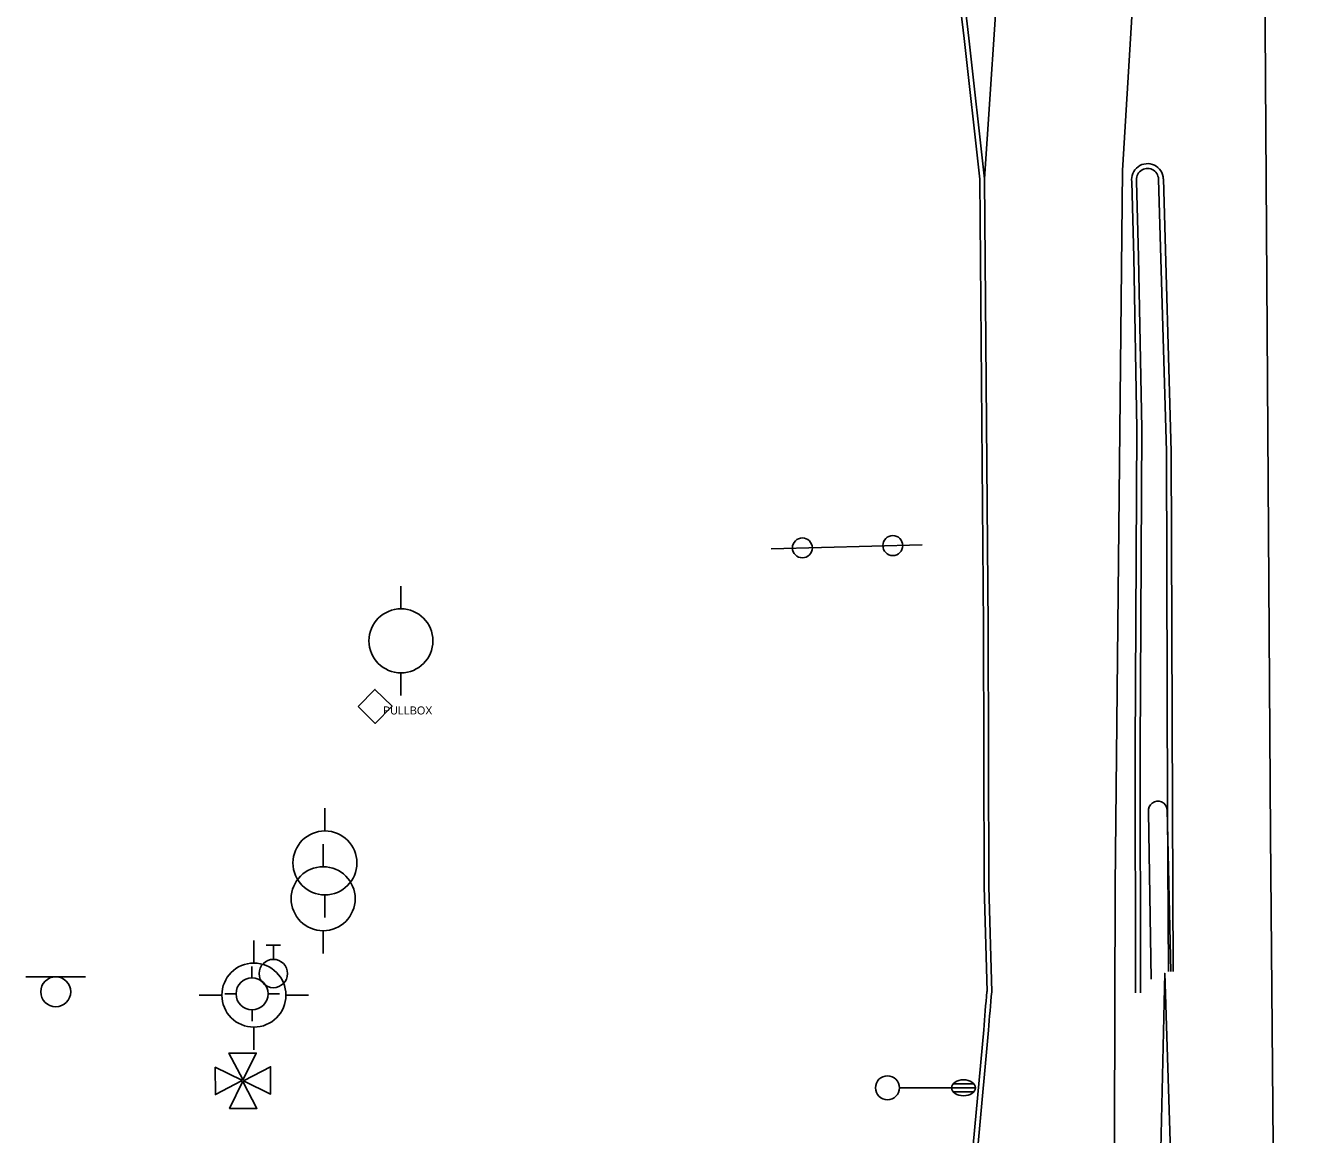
# Model space of a CAD drawing. Extents: x 2145380 to 2157287, y 139568 to 149130.
# Drawn here: x 2150617.3 to 2150778, y 143848.7 to 143987.2 of the extents above; entities that cross this region are included whole.
import ezdxf

# ---------------------------------------------------------------- set-up
doc = ezdxf.new("R2010")
doc.units = 0
for name, color, linetype in [('Default', 7, 'Continuous'), ('SURV_Target', 7, 'Continuous'), ('TOPO_Asphalt', 7, 'Continuous'), ('TOPO_Curb Back', 7, 'Continuous'), ('TOPO_Guardrail', 7, 'Continuous'), ('TOPO_Light Pole', 7, 'Continuous'), ('TOPO_Misc', 7, 'Continuous'), ('TOPO_Power Pole', 7, 'Continuous'), ('TOPO_Power Pullbox', 7, 'Continuous'), ('TOPO_Sign', 7, 'Continuous'), ('TOPO_Wall Freestanding', 7, 'Continuous'), ('TOPO_Water Fire Hydrant', 7, 'Continuous'), ('TOPO_Water Valve', 7, 'Continuous')]:
    doc.layers.add(name, color=color, linetype=linetype)

# ---------------------------------------------------------------- blocks, each defined once
blk = doc.blocks.new('LP')
at = {"layer": 'TOPO_Light Pole'}
blk.add_line((3.81, 0), (20.32, 0), dxfattribs=at)
for points in [[(20.32, 0), (27.94, 0)], [(20.32, 0), (23.5, 0)], [(20.83, 1.27), (27.43, 1.27)], [(20.83, 1.27), (23.5, 1.27)], [(23.71, 1.27), (27.43, 1.27)], [(23.71, 0), (27.94, 0)], [(20.83, -1.27), (27.43, -1.27)], [(20.83, -1.27), (23.5, -1.27)], [(23.71, -1.27), (27.43, -1.27)]]:
    blk.add_lwpolyline(points, dxfattribs=at)
blk.add_circle((0, 0), 3.81, dxfattribs=at)
blk.add_ellipse((24.13, 0), major_axis=(3.81, 0), ratio=0.666667, dxfattribs=at)
blk = doc.blocks.new('FIRHYD')
at = {"layer": 'TOPO_Water Fire Hydrant'}
for p, q in [((-0.02, 10.16), (-0.03, 17.34)), ((10.16, 0.02), (17.34, 0.03)), ((-10.16, -0.02), (-17.34, -0.03)), ((0.02, -10.16), (0.03, -17.34))]:
    blk.add_line(p, q, dxfattribs=at)
blk.add_circle((0, 0), 10.16, dxfattribs=at)
blk = doc.blocks.new('POST')
at = {"layer": 'TOPO_Misc'}
for start, end in [(90, 180), (180, 270), (360, 90), (270, 0)]:
    blk.add_arc((-0.01, 0.03), 3.16, start, end, dxfattribs=at)
blk = doc.blocks.new('TAR_1')
at = {"layer": 'SURV_Target'}
blk.add_line((189, 2.2), (189.2, 2.2), dxfattribs=at)
for points in [[(-1.4, 8.3), (-96, 188.8), (90.9, 189.6), (2.5, 8.2)], [(-8.5, -0.4), (-188.4, -94.5), (-189, 92.4), (-7.8, 3.9)], [(8.4, 1.5), (188.6, 96), (189.3, -90.9), (8, -2.5)], [(1.4, -8.7), (95.7, -188.6), (-91.2, -189.3), (-2.8, -8)]]:
    blk.add_lwpolyline(points, dxfattribs=at)
blk.add_circle((0, 0), 8.51, dxfattribs=at)
blk = doc.blocks.new('TAR')
at = {"layer": 'SURV_Target', "xscale": 0.09290322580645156, "yscale": 0.09290322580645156}
blk.add_blockref('TAR_1', (0, 0), dxfattribs=at)
blk = doc.blocks.new('POWPOL')
at = {"layer": 'TOPO_Power Pole'}
for p, q in [((0, 10.16), (0, 17.34)), ((0, -10.16), (0, -17.34))]:
    blk.add_line(p, q, dxfattribs=at)
blk.add_circle((0, 0), 10.16, dxfattribs=at)
blk = doc.blocks.new('pulbox')
at = {"layer": 'Default'}
blk.add_lwpolyline([(-5.38, -0.01), (-0.02, 5.42), (5.4, 0.06), (0.05, -5.36), (-5.38, -0.01)], dxfattribs=at)
blk.add_text('PULLBOX', height=2.54, dxfattribs=at).set_placement((2.54, -2.54))
blk = doc.blocks.new('WATVAL')
at = {"layer": 'Default'}
for p, q in [((-2.25, 9), (2.25, 9)), ((0, 4.5), (0, 9))]:
    blk.add_line(p, q, dxfattribs=at)
blk.add_circle((0, 0), 4.5, dxfattribs=at)

msp = doc.modelspace()

# ---------------------------------------------------------------- linework, layer by layer
at = {"layer": 'TOPO_Asphalt'}
for points in [[(2150756.81, 144355.63), (2150753.8, 144289.36), (2150751.49, 144221.78), (2150747.14, 144143.49), (2150742.96, 144055.79), (2150737.09, 143968.03)], [(2150772.83, 143886.17), (2150772.19, 143980.5), (2150771.59, 144071.71), (2150770.85, 144158.43), (2150770.17, 144256.18), (2150764.43, 144153.13), (2150758.98, 144046.02), (2150754.32, 143969.07), (2150753.42, 143879.74)], [(2150772.83, 143886.16), (2150773.51, 143803.73), (2150773.92, 143723.32), (2150774.62, 143621.07), (2150775.2, 143512.02), (2150776.06, 143373.6), (2150776.8, 143240.22), (2150777.68, 143101.35), (2150778.04, 143055.61)], [(2150761.33, 143058.39), (2150760.85, 143109.01), (2150759.25, 143261.24), (2150757.66, 143398.88), (2150755.78, 143565.43), (2150754.21, 143703.67), (2150753.32, 143849.02), (2150753.42, 143879.74)]]:
    msp.add_lwpolyline(points, dxfattribs=at)
at = {"layer": 'TOPO_Curb Back'}
for points in [[(2150733.77, 143997.12), (2150735.12, 143985.64), (2150737.09, 143968.03), (2150737.55, 143912.11), (2150737.63, 143879.63), (2150737.99, 143866.47)], [(2150733.18, 143997.05), (2150734.53, 143985.57), (2150736.49, 143967.99), (2150736.95, 143912.1), (2150737.03, 143879.62), (2150737.39, 143866.49)], [(2150755.95, 143866.33), (2150755.92, 143896.82), (2150756.12, 143936.85), (2150755.73, 143958.27), (2150755.48, 143967.68)], [(2150756.55, 143866.33), (2150756.52, 143896.82), (2150756.72, 143936.86), (2150756.33, 143958.29), (2150756.08, 143967.73)], [(2150758.83, 143968.02), (2150759.8, 143933.98), (2150759.96, 143889.46), (2150760.05, 143869)], [(2150759.43, 143968.04), (2150760.4, 143933.99), (2150760.56, 143889.46), (2150760.65, 143869.01)], [(2150736.99, 143861.71), (2150734.5, 143834.78), (2150731.81, 143811.32)], [(2150737.59, 143861.66), (2150735.1, 143834.72), (2150732.41, 143811.24)]]:
    msp.add_lwpolyline(points, dxfattribs=at)
for centre, radius, start, end in [((2150757.44, 143967.97), 1.98, 1.9911, 188.5491), ((2150757.44, 143967.97), 1.38, 2.0591, 189.9391), ((2150863.4, 143853.72), 126.66, 174.2135, 176.3843), ((2150863.57, 143853.71), 126.23, 174.1982, 176.3876)]:
    msp.add_arc(centre, radius, start, end, dxfattribs=at)
at = {"layer": 'TOPO_Guardrail'}
for points in [[(2150757.9, 143868.06), (2150757.58, 143888.97)], [(2150759.91, 143889.24), (2150760.35, 143869.01)]]:
    msp.add_lwpolyline(points, dxfattribs=at)
msp.add_arc((2150758.74, 143889.11), 1.17, 6.2021, 187.1807, dxfattribs=at)
at = {"layer": 'TOPO_Sign'}
for points in [[(2150729.27, 143922.3), (2150710.41, 143921.82)], [(2150617.26, 143868.34), (2150624.75, 143868.35)], [(2150621.01, 143868.34), (2150621.01, 143868.34)], [(2150619.14, 143866.47), (2150619.14, 143866.47)], [(2150622.88, 143866.47), (2150622.88, 143866.47)], [(2150621.01, 143864.61), (2150621.01, 143864.61)]]:
    msp.add_lwpolyline(points, dxfattribs=at)
for start, end in [(90, 180), (360, 90), (180, 270), (270, 0)]:
    msp.add_arc((2150621.01, 143866.47), 1.87, start, end, dxfattribs=at)
at = {"layer": 'TOPO_Wall Freestanding'}
msp.add_lwpolyline([(2150769.17, 143080.78), (2150767.89, 143167.61), (2150765.93, 143268.98), (2150763.03, 143421.04), (2150761.46, 143572.97), (2150760.66, 143679.73), (2150760.43, 143710.32), (2150760.15, 143764.69), (2150761.19, 143799.86), (2150760.93, 143826.74), (2150759.61, 143868.78), (2150758.64, 143826.63), (2150758.62, 143806.22), (2150758.7, 143793.94), (2150760.2, 143754.59)], dxfattribs=at)

# ---------------------------------------------------------------- block references
at = {"layer": 'SURV_Target', "xscale": 0.19685000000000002, "yscale": 0.19685000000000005}
msp.add_blockref('TAR', (2150644.4, 143855.35), dxfattribs=at)
at = {"layer": 'TOPO_Light Pole', "xscale": 0.39370000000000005, "yscale": 0.3937000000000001}
msp.add_blockref('LP', (2150724.95, 143854.47), dxfattribs=at)
at = {"layer": 'TOPO_Misc', "xscale": 0.39370000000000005, "yscale": 0.3937000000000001}
for p in [(2150714.32, 143921.92), (2150725.62, 143922.21)]:
    msp.add_blockref('POST', p, dxfattribs=at)
at = {"layer": 'TOPO_Power Pole', "xscale": 0.39370000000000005, "yscale": 0.3937000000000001}
for p in [(2150664.15, 143910.32), (2150654.65, 143882.57), (2150654.43, 143878.1)]:
    msp.add_blockref('POWPOL', p, dxfattribs=at)
at = {"layer": 'TOPO_Power Pullbox', "xscale": 0.39370000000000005, "yscale": 0.3937000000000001}
msp.add_blockref('pulbox', (2150660.91, 143902.12), dxfattribs=at)
at = {"layer": 'TOPO_Water Fire Hydrant'}
for p, xscale, yscale in [((2150645.77, 143866.05), 0.39370000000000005, 0.3937000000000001), ((2150645.54, 143866.22), 0.19685000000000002, 0.19685000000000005)]:
    msp.add_blockref('FIRHYD', p, dxfattribs=dict(at, xscale=xscale, yscale=yscale))
at = {"layer": 'TOPO_Water Valve', "xscale": 0.39370000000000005, "yscale": 0.3937000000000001}
msp.add_blockref('WATVAL', (2150648.21, 143868.75), dxfattribs=at)

doc.saveas('drawing.dxf')
